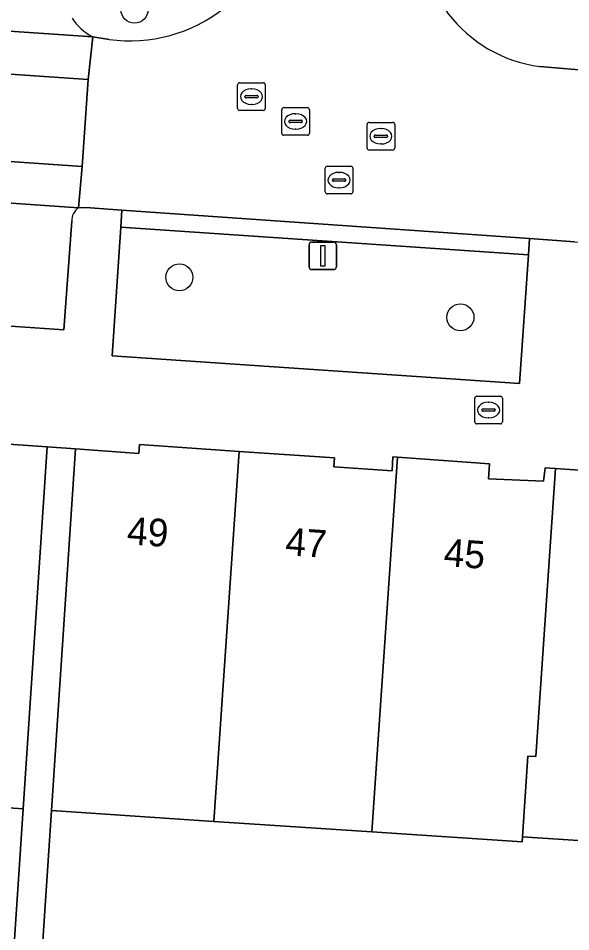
# Model space of a CAD drawing. Extents: x 159960 to 160866, y 382700 to 383354.
# Drawn here: x 160719.94 to 160739.93, y 382921.05 to 382954.09 of the extents above; entities that cross this region are included whole.
import ezdxf

# ---------------------------------------------------------------- set-up
doc = ezdxf.new("R2010")
doc.units = 0
for name, color, linetype in [('IMGEO_Boom', 7, 'Continuous'), ('IMGEO_Brandkraan', 7, 'Continuous'), ('IMGEO_Erf', 7, 'Continuous'), ('IMGEO_Groenvoorziening', 7, 'Continuous'), ('IMGEO_Lichtmast', 7, 'Continuous'), ('IMGEO_Pand', 7, 'Continuous'), ('IMGEO_Pand_nummerreeks', 7, 'Continuous'), ('IMGEO_Parkeervlak_open', 7, 'Continuous'), ('IMGEO_Rijbaan_lokaal_gesloten', 7, 'Continuous'), ('IMGEO_Rijbaan_lokaal_open', 7, 'Continuous'), ('IMGEO_Rioolput', 7, 'Continuous'), ('IMGEO_Voetpad_open', 7, 'Continuous')]:
    doc.layers.add(name, color=color, linetype=linetype)

msp = doc.modelspace()

# ---------------------------------------------------------------- linework, layer by layer
at = {"layer": 'IMGEO_Boom'}
for centre in [(160724.142, 382954.404), (160725.768, 382944.727), (160735.939, 382943.277)]:
    msp.add_circle(centre, 0.489, dxfattribs=at)
at = {"layer": 'IMGEO_Brandkraan'}
for p, q in [((160736.533, 382940.425), (160737.385, 382940.425)), ((160736.458, 382939.499), (160736.458, 382940.351)), ((160736.946, 382940.205), (160736.971, 382940.205)), ((160737.459, 382940.351), (160737.459, 382939.499)), ((160736.717, 382939.919), (160736.717, 382939.931)), ((160737.155, 382939.882), (160736.757, 382939.882)), ((160736.76, 382939.968), (160737.158, 382939.968)), ((160737.201, 382939.931), (160737.201, 382939.919)), ((160737.385, 382939.425), (160736.533, 382939.425)), ((160736.969, 382939.645), (160736.944, 382939.645))]:
    msp.add_line(p, q, dxfattribs=at)
for points in [[(160736.533, 382940.425), (160737.385, 382940.425)], [(160736.458, 382939.499), (160736.458, 382940.351)], [(160737.459, 382940.351), (160737.459, 382939.499)], [(160737.385, 382939.425), (160736.533, 382939.425)]]:
    msp.add_lwpolyline(points, dxfattribs=at)
for centre, radius, start, end in [((160736.535, 382940.349), 0.0765, 91.552, 178.448), ((160736.535, 382940.349), 0.0765, 91.552, 178.448), ((160737.383, 382940.349), 0.0765, 1.552, 88.448), ((160737.383, 382940.349), 0.0765, 1.552, 88.448), ((160736.757, 382939.928), 0.0403, 85.8775, 175.7526), ((160736.754, 382939.918), 0.0366, 178.938, 274.7102), ((160737.158, 382939.925), 0.043, 264.8664, 352.4533), ((160737.162, 382939.93), 0.0386, 1.7309, 96.639), ((160736.535, 382939.501), 0.0765, 181.552, 268.448), ((160736.535, 382939.501), 0.0765, 181.552, 268.448), ((160737.383, 382939.501), 0.0765, 271.552, 358.448), ((160737.383, 382939.501), 0.0765, 271.552, 358.448)]:
    msp.add_arc(centre, radius, start, end, dxfattribs=at)
for centre, major_axis, ratio, start_param, end_param in [((160736.945, 382939.925), (-0.387, 0.002), 0.722429, 4.712389, 7.853982), ((160736.97, 382939.925), (-0.39, 0.002), 0.717154, 1.570796, 4.712389)]:
    msp.add_ellipse(centre, major_axis=major_axis, ratio=ratio, start_param=start_param, end_param=end_param, dxfattribs=at)
at = {"layer": 'IMGEO_Erf'}
for points in [[(160784.212, 382924.284), (160778.712, 382924.659), (160778.516, 382921.788), (160772.795, 382922.18), (160772.991, 382925.048), (160767.233, 382925.441), (160761.592, 382925.825), (160755.829, 382926.218), (160750.109, 382926.607), (160744.388, 382926.997), (160744.189, 382924.085), (160742.051, 382924.23), (160738.186, 382924.492), (160738.174, 382924.304), (160732.734, 382924.666), (160727.012, 382925.046), (160721.141, 382925.437), (160720.441, 382914.914)], [(160719.544, 382916.968), (160720.113, 382925.505), (160714.24, 382925.908)]]:
    msp.add_lwpolyline(points, dxfattribs=at)
at = {"layer": 'IMGEO_Groenvoorziening'}
msp.add_lwpolyline([(160738.397, 382945.544), (160723.647, 382946.54), (160723.332, 382941.88), (160738.082, 382940.884)], close=True, dxfattribs=at)
at = {"layer": 'IMGEO_Lichtmast'}
for p, q in [((160730.461, 382945.102), (160730.461, 382945.902)), ((160730.461, 382945.902), (160730.461, 382945.102)), ((160730.561, 382946.002), (160731.351, 382946.002)), ((160731.351, 382946.002), (160730.561, 382946.002)), ((160731.451, 382945.902), (160731.451, 382945.102)), ((160731.451, 382945.102), (160731.451, 382945.902)), ((160731.351, 382945.002), (160730.561, 382945.002)), ((160730.561, 382945.002), (160731.351, 382945.002))]:
    msp.add_line(p, q, dxfattribs=at)
msp.add_lwpolyline([(160730.881, 382945.877), (160731.031, 382945.877), (160731.031, 382945.127), (160730.881, 382945.127), (160730.881, 382945.877)], dxfattribs=at)
for centre, start, end in [((160730.561, 382945.902), 90, 180), ((160730.561, 382945.902), 90, 180), ((160731.351, 382945.902), 0, 90), ((160731.351, 382945.902), 360, 90), ((160730.561, 382945.102), 180, 270), ((160730.561, 382945.102), 180, 270), ((160731.351, 382945.102), 270, 0), ((160731.351, 382945.102), 270, 0)]:
    msp.add_arc(centre, 0.1, start, end, dxfattribs=at)
at = {"layer": 'IMGEO_Pand'}
for points in [[(160720.984, 382938.591), (160718.7, 382938.746), (160718.733, 382939.245), (160715.162, 382939.488), (160715.136, 382939.105), (160715.128, 382938.989), (160714.24, 382925.908), (160720.113, 382925.505)], [(160727.012, 382925.046), (160727.928, 382938.428), (160724.327, 382938.673), (160724.303, 382938.357), (160722.012, 382938.523), (160721.141, 382925.437)], [(160732.734, 382924.666), (160733.661, 382938.217), (160733.496, 382938.228), (160733.463, 382937.729), (160731.357, 382937.874), (160731.379, 382938.193), (160727.928, 382938.428), (160727.012, 382925.046)], [(160739.38, 382937.81), (160739.002, 382937.836), (160738.943, 382937.35), (160736.957, 382937.433), (160736.996, 382937.982), (160733.661, 382938.217), (160732.734, 382924.666), (160738.174, 382924.304), (160738.186, 382924.492), (160738.38, 382927.407), (160738.667, 382927.387)], [(160745.066, 382936.894), (160742.437, 382937.073), (160741.947, 382937.635), (160739.38, 382937.81), (160738.667, 382927.387), (160738.38, 382927.407), (160738.186, 382924.492), (160742.051, 382924.23), (160744.189, 382924.085), (160744.388, 382926.997)]]:
    msp.add_lwpolyline(points, close=True, dxfattribs=at)
at = {"layer": 'IMGEO_Parkeervlak_open'}
for points in [[(160654.755, 382959.537), (160654.019, 382958.813), (160653.43, 382958.408), (160653.414, 382958.135), (160722.631, 382953.419)], [(160722.113, 382947.235), (160653.02, 382952.036)], [(160712.011, 382946.958), (160711.773, 382943.504), (160721.591, 382942.822), (160721.876, 382946.758)]]:
    msp.add_lwpolyline(points, dxfattribs=at)
for centre, radius, start, end in [((160723.58, 382955.218), 2.034, 213.5169, 242.1959), ((160722.42, 382946.785), 0.545, 124.3095, 182.849)]:
    msp.add_arc(centre, radius, start, end, dxfattribs=at)
at = {"layer": 'IMGEO_Rijbaan_lokaal_gesloten'}
msp.add_lwpolyline([(160653.128, 382953.506), (160653.02, 382952.036), (160722.113, 382947.235), (160722.253, 382948.731)], close=True, dxfattribs=at)
at = {"layer": 'IMGEO_Rijbaan_lokaal_open'}
for points in [[(160722.253, 382948.731), (160722.467, 382951.886), (160653.323, 382956.615), (160653.414, 382958.135), (160653.43, 382958.408), (160652.778, 382958.219), (160652.393, 382952.08), (160653.02, 382952.036), (160653.128, 382953.506)], [(160653.414, 382958.135), (160653.323, 382956.615), (160722.467, 382951.886), (160722.631, 382953.419)]]:
    msp.add_lwpolyline(points, close=True, dxfattribs=at)
msp.add_lwpolyline([(160723.227, 382953.331), (160722.631, 382953.419), (160722.467, 382951.886), (160722.253, 382948.731), (160722.113, 382947.235), (160722.384, 382947.25), (160723.69, 382947.159), (160738.437, 382946.126), (160740.084, 382946.011), (160740.56, 382945.978), (160740.658, 382947.471), (160740.864, 382950.64), (160740.964, 382952.177), (160740.8, 382952.185), (160738.811, 382952.35)], dxfattribs=at)
for centre, radius, start, end in [((160723.974, 382958.81), 5.53, 262.2373, 354.2704), ((160739.472, 382957.317), 5.011, 172.7332, 262.4238)]:
    msp.add_arc(centre, radius, start, end, dxfattribs=at)
at = {"layer": 'IMGEO_Rioolput'}
for p, q in [((160727.875, 382950.835), (160727.875, 382951.687)), ((160727.95, 382951.761), (160728.802, 382951.761)), ((160728.876, 382951.687), (160728.876, 382950.835)), ((160728.177, 382951.304), (160728.575, 382951.304)), ((160728.363, 382951.541), (160728.388, 382951.541)), ((160728.134, 382951.255), (160728.134, 382951.267)), ((160728.572, 382951.218), (160728.174, 382951.218)), ((160728.386, 382950.981), (160728.361, 382950.981)), ((160728.618, 382951.267), (160728.618, 382951.255)), ((160728.802, 382950.761), (160727.95, 382950.761)), ((160729.473, 382949.936), (160729.473, 382950.788)), ((160729.548, 382950.862), (160730.4, 382950.862)), ((160729.961, 382950.642), (160729.986, 382950.642)), ((160730.474, 382950.788), (160730.474, 382949.936)), ((160729.732, 382950.356), (160729.732, 382950.368)), ((160730.17, 382950.319), (160729.772, 382950.319)), ((160729.775, 382950.405), (160730.173, 382950.405)), ((160730.216, 382950.368), (160730.216, 382950.356)), ((160732.634, 382950.329), (160733.486, 382950.329)), ((160729.984, 382950.082), (160729.959, 382950.082)), ((160732.559, 382949.403), (160732.559, 382950.255)), ((160733.047, 382950.109), (160733.072, 382950.109)), ((160733.56, 382950.255), (160733.56, 382949.403)), ((160730.4, 382949.862), (160729.548, 382949.862)), ((160732.818, 382949.823), (160732.818, 382949.835)), ((160733.256, 382949.786), (160732.858, 382949.786)), ((160732.861, 382949.872), (160733.259, 382949.872)), ((160733.302, 382949.835), (160733.302, 382949.823)), ((160733.486, 382949.329), (160732.634, 382949.329)), ((160733.07, 382949.549), (160733.045, 382949.549)), ((160731.045, 382947.816), (160731.045, 382948.668)), ((160731.12, 382948.742), (160731.972, 382948.742)), ((160732.046, 382948.668), (160732.046, 382947.816)), ((160731.533, 382948.522), (160731.558, 382948.522)), ((160731.304, 382948.236), (160731.304, 382948.248)), ((160731.742, 382948.199), (160731.344, 382948.199)), ((160731.347, 382948.285), (160731.745, 382948.285)), ((160731.788, 382948.248), (160731.788, 382948.236)), ((160731.972, 382947.742), (160731.12, 382947.742)), ((160731.556, 382947.962), (160731.531, 382947.962))]:
    msp.add_line(p, q, dxfattribs=at)
for points in [[(160727.875, 382950.835), (160727.875, 382951.687)], [(160727.95, 382951.761), (160728.802, 382951.761)], [(160728.876, 382951.687), (160728.876, 382950.835)], [(160728.802, 382950.761), (160727.95, 382950.761)], [(160729.473, 382949.936), (160729.473, 382950.788)], [(160729.548, 382950.862), (160730.4, 382950.862)], [(160730.474, 382950.788), (160730.474, 382949.936)], [(160732.634, 382950.329), (160733.486, 382950.329)], [(160732.559, 382949.403), (160732.559, 382950.255)], [(160733.56, 382950.255), (160733.56, 382949.403)], [(160730.4, 382949.862), (160729.548, 382949.862)], [(160733.486, 382949.329), (160732.634, 382949.329)], [(160731.045, 382947.816), (160731.045, 382948.668)], [(160731.12, 382948.742), (160731.972, 382948.742)], [(160732.046, 382948.668), (160732.046, 382947.816)], [(160731.972, 382947.742), (160731.12, 382947.742)]]:
    msp.add_lwpolyline(points, dxfattribs=at)
for centre, radius, start, end in [((160727.952, 382951.685), 0.0765, 91.552, 178.448), ((160727.952, 382951.685), 0.0765, 91.552, 178.448), ((160728.8, 382951.685), 0.0765, 1.552, 88.448), ((160728.8, 382951.685), 0.0765, 1.552, 88.448), ((160728.174, 382951.264), 0.0403, 85.8775, 175.7526), ((160728.579, 382951.266), 0.0386, 1.7309, 96.639), ((160728.171, 382951.254), 0.0366, 178.938, 274.7102), ((160728.575, 382951.261), 0.043, 264.8664, 352.4533), ((160727.952, 382950.837), 0.0765, 181.552, 268.448), ((160727.952, 382950.837), 0.0765, 181.552, 268.448), ((160728.8, 382950.837), 0.0765, 271.552, 358.448), ((160728.8, 382950.837), 0.0765, 271.552, 358.448), ((160729.55, 382950.786), 0.0765, 91.552, 178.448), ((160729.55, 382950.786), 0.0765, 91.552, 178.448), ((160730.398, 382950.786), 0.0765, 1.552, 88.448), ((160730.398, 382950.786), 0.0765, 1.552, 88.448), ((160729.772, 382950.365), 0.0403, 85.8775, 175.7526), ((160729.769, 382950.355), 0.0366, 178.938, 274.7102), ((160730.173, 382950.362), 0.043, 264.8664, 352.4533), ((160730.177, 382950.367), 0.0386, 1.7309, 96.639), ((160732.636, 382950.253), 0.0765, 91.552, 178.448), ((160732.636, 382950.253), 0.0765, 91.552, 178.448), ((160733.484, 382950.253), 0.0765, 1.552, 88.448), ((160733.484, 382950.253), 0.0765, 1.552, 88.448), ((160729.55, 382949.938), 0.0765, 181.552, 268.448), ((160729.55, 382949.938), 0.0765, 181.552, 268.448), ((160730.398, 382949.938), 0.0765, 271.552, 358.448), ((160730.398, 382949.938), 0.0765, 271.552, 358.448), ((160732.858, 382949.832), 0.0403, 85.8775, 175.7526), ((160732.855, 382949.822), 0.0366, 178.938, 274.7102), ((160733.259, 382949.829), 0.043, 264.8664, 352.4533), ((160733.263, 382949.834), 0.0386, 1.7309, 96.639), ((160732.636, 382949.405), 0.0765, 181.552, 268.448), ((160732.636, 382949.405), 0.0765, 181.552, 268.448), ((160733.484, 382949.405), 0.0765, 271.552, 358.448), ((160733.484, 382949.405), 0.0765, 271.552, 358.448), ((160731.122, 382948.666), 0.0765, 91.552, 178.448), ((160731.122, 382948.666), 0.0765, 91.552, 178.448), ((160731.97, 382948.666), 0.0765, 1.552, 88.448), ((160731.97, 382948.666), 0.0765, 1.552, 88.448), ((160731.344, 382948.245), 0.0403, 85.8775, 175.7526), ((160731.341, 382948.235), 0.0366, 178.938, 274.7102), ((160731.745, 382948.242), 0.043, 264.8664, 352.4533), ((160731.749, 382948.247), 0.0386, 1.7309, 96.639), ((160731.122, 382947.818), 0.0765, 181.552, 268.448), ((160731.122, 382947.818), 0.0765, 181.552, 268.448), ((160731.97, 382947.818), 0.0765, 271.552, 358.448), ((160731.97, 382947.818), 0.0765, 271.552, 358.448)]:
    msp.add_arc(centre, radius, start, end, dxfattribs=at)
for centre, major_axis, ratio, start_param, end_param in [((160728.362, 382951.261), (-0.387, 0.002), 0.722429, 4.712389, 7.853982), ((160728.387, 382951.261), (-0.39, 0.002), 0.717154, 1.570796, 4.712389), ((160729.96, 382950.362), (-0.387, 0.002), 0.722429, 4.712389, 7.853982), ((160729.985, 382950.362), (-0.39, 0.002), 0.717154, 1.570796, 4.712389), ((160733.046, 382949.829), (-0.387, 0.002), 0.722429, 4.712389, 7.853982), ((160733.071, 382949.829), (-0.39, 0.002), 0.717154, 1.570796, 4.712389), ((160731.532, 382948.242), (-0.387, 0.002), 0.722429, 4.712389, 7.853982), ((160731.557, 382948.242), (-0.39, 0.002), 0.717154, 1.570796, 4.712389)]:
    msp.add_ellipse(centre, major_axis=major_axis, ratio=ratio, start_param=start_param, end_param=end_param, dxfattribs=at)
at = {"layer": 'IMGEO_Voetpad_open'}
for points in [[(160722.631, 382953.419), (160723.227, 382953.331)], [(160738.811, 382952.35), (160740.8, 382952.185), (160740.964, 382952.177)], [(160723.647, 382946.54), (160723.69, 382947.159), (160722.384, 382947.25), (160722.113, 382947.235)], [(160721.876, 382946.758), (160721.591, 382942.822), (160711.773, 382943.504), (160712.011, 382946.958)], [(160740.084, 382946.011), (160738.437, 382946.126), (160738.397, 382945.544), (160738.082, 382940.884), (160723.332, 382941.88), (160723.647, 382946.54)], [(160718.7, 382938.746), (160720.984, 382938.591), (160722.012, 382938.523), (160724.303, 382938.357), (160724.327, 382938.673), (160727.928, 382938.428), (160731.379, 382938.193), (160731.357, 382937.874), (160733.463, 382937.729), (160733.496, 382938.228), (160733.661, 382938.217), (160736.996, 382937.982), (160736.957, 382937.433), (160738.943, 382937.35), (160739.002, 382937.836), (160739.38, 382937.81), (160741.947, 382937.635)], [(160780.853, 382915.102), (160775.97, 382914.827), (160772.269, 382914.505), (160766.454, 382913.997), (160760.752, 382913.5), (160755.064, 382913.004), (160755.05, 382912.636), (160754.899, 382912.642), (160749.414, 382912.849), (160749.426, 382913.158), (160749.189, 382913.173), (160743.466, 382913.53), (160737.171, 382913.923), (160733.035, 382914.18), (160731.671, 382914.265), (160729.769, 382914.193), (160726.287, 382914.462), (160722.268, 382914.773), (160720.441, 382914.914), (160721.141, 382925.437), (160722.012, 382938.523), (160720.984, 382938.591), (160720.113, 382925.505), (160719.544, 382916.968)]]:
    msp.add_lwpolyline(points, dxfattribs=at)
msp.add_lwpolyline([(160723.69, 382947.159), (160723.647, 382946.54), (160738.397, 382945.544), (160738.437, 382946.126)], close=True, dxfattribs=at)
for centre, radius, start, end in [((160723.974, 382958.81), 5.53, 262.2373, 354.2704), ((160739.472, 382957.317), 5.011, 172.7332, 262.4238), ((160723.58, 382955.218), 2.034, 213.5169, 242.1959), ((160722.42, 382946.785), 0.545, 124.3095, 182.849)]:
    msp.add_arc(centre, radius, start, end, dxfattribs=at)

# ---------------------------------------------------------------- texts
at = {"layer": 'IMGEO_Pand_nummerreeks'}
for s, rotation, p in [('49', 356.0594, (160723.85, 382935.071)), ('47', 356.0594, (160729.581, 382934.677)), ('45', 356.0581, (160735.313, 382934.282))]:
    msp.add_text(s, height=1, rotation=rotation, dxfattribs=at).set_placement(p)

doc.saveas('drawing.dxf')
